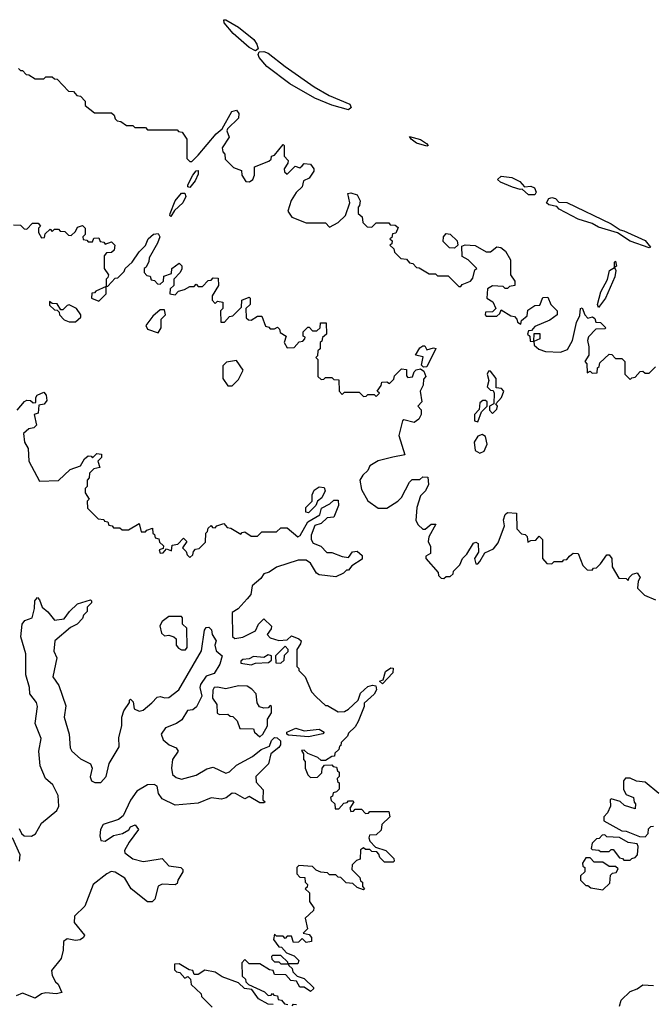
# Model space of a CAD drawing. Extents: x 2737310 to 2869991, y 870230 to 1012730.
# Tile 359 of 479: x 2805171 to 2808159, y 951649 to 956300. Entities that reach past the tile are written whole.
import ezdxf

# ---------------------------------------------------------------- set-up
doc = ezdxf.new("R2010")
doc.units = 0

msp = doc.modelspace()

# ---------------------------------------------------------------- linework, layer by layer
at = {"layer": '0CON02XD'}
for points in [[(2806285, 956152.5), (2806255, 956168.8), (2806178.8, 956235), (2806137.5, 956285), (2806135, 956300), (2806145, 956300), (2806205.4, 956265.4), (2806276.4, 956206.4), (2806292, 956185), (2806297, 956163), (2806285, 956152.5)], [(2806725, 955873.8), (2806646.1, 955896.1), (2806565, 955930), (2806447.4, 955997.4), (2806339.1, 956079.1), (2806301.7, 956121.7), (2806297.5, 956135), (2806301.7, 956148.3), (2806325, 956150), (2806345, 956142.5), (2806425, 956078.6), (2806562.4, 955982.4), (2806632.3, 955942.3), (2806731.2, 955901.2), (2806736.2, 955885), (2806725, 955873.8)], [(2805165, 956070), (2805175, 956060), (2805185, 956060), (2805201.7, 956041.7), (2805215, 956040), (2805245, 956020), (2805285, 956020), (2805295, 956030), (2805325, 956030), (2805335, 956020), (2805348.3, 956018.3), (2805401.7, 955961.7), (2805425, 955960), (2805441.7, 955941.7), (2805458.3, 955938.3), (2805480, 955915), (2805480, 955895), (2805525, 955860), (2805605, 955860), (2805618.3, 955848.3), (2805621.7, 955831.7), (2805631.7, 955821.7), (2805648.3, 955818.3), (2805675, 955800), (2805705, 955800), (2805715, 955790), (2805765, 955790), (2805775, 955780), (2805915, 955780), (2805921.7, 955771.7), (2805938.3, 955768.3), (2805960, 955735), (2805960, 955645), (2805975, 955630), (2805985, 955630), (2806015, 955660), (2806099.4, 955760.6), (2806127.5, 955785), (2806173.6, 955866.4), (2806195, 955872.5), (2806206.8, 955856.8), (2806204.4, 955835.6), (2806152.5, 955785), (2806150, 955775), (2806161.2, 955745), (2806127.5, 955695), (2806130, 955675), (2806140, 955665), (2806141.7, 955641.7), (2806181.7, 955601.7), (2806218.3, 955588.3), (2806220, 955565), (2806240, 955535), (2806256.4, 955533.6), (2806272.5, 955545), (2806280, 955565), (2806280, 955605), (2806348.3, 955631.7), (2806358.3, 955641.7), (2806360, 955655), (2806375, 955660), (2806415, 955710), (2806420, 955705), (2806420, 955655), (2806440, 955635), (2806438.3, 955621.7), (2806420, 955595), (2806421.7, 955581.7), (2806435, 955570), (2806471.7, 955608.3), (2806495, 955600), (2806505, 955610)], [(2807095, 955702.5), (2807045, 955717.5), (2807020, 955735), (2807011.7, 955748.3), (2807065, 955733.3), (2807092.5, 955715), (2807100, 955705), (2807095, 955702.5)], [(2806505, 955610), (2806515, 955620), (2806545, 955617.5), (2806560, 955595), (2806560, 955585), (2806538.3, 955551.7), (2806511.7, 955538.3), (2806505, 955510), (2806477, 955483), (2806453.8, 955446.2), (2806437.5, 955395), (2806457, 955367), (2806525, 955340), (2806615, 955340), (2806635, 955320), (2806675, 955342.5), (2806710, 955375), (2806730, 955435), (2806721.7, 955478.3), (2806735, 955482.5), (2806765, 955473.3), (2806780, 955445), (2806777, 955423), (2806770, 955415), (2806770, 955385), (2806788.3, 955368.3), (2806791.7, 955341.7), (2806811.7, 955321.7), (2806835, 955320), (2806855, 955340), (2806915, 955340), (2806921.7, 955331.7), (2806945, 955330), (2806958.3, 955318.3), (2806948.3, 955291.7), (2806931.7, 955288.3), (2806928.3, 955271.7), (2806920, 955265), (2806930, 955255), (2806928.3, 955241.7), (2806920, 955235), (2806938.3, 955218.3), (2806941.7, 955201.7), (2806971.7, 955171.7), (2806998.3, 955168.3), (2807011.7, 955151.7), (2807028.3, 955148.3), (2807045, 955130), (2807058.3, 955128.3), (2807105, 955100), (2807135, 955100), (2807145, 955090), (2807195, 955090), (2807245, 955040), (2807255, 955040), (2807261.7, 955048.3), (2807300, 955065), (2807311.7, 955078.3), (2807321.7, 955118.3), (2807330, 955125), (2807290, 955165), (2807261.7, 955181.7), (2807260, 955230), (2807275, 955236.7), (2807323, 955233), (2807375, 955203.3), (2807395, 955203.8), (2807425, 955226.7), (2807443.6, 955223.6), (2807466.4, 955206.4), (2807488.8, 955165), (2807490, 955095), (2807510, 955065), (2807510, 955045), (2807485, 955040), (2807475, 955030), (2807465, 955030), (2807455, 955040), (2807405, 955042.5), (2807380.7, 955029.3), (2807377.5, 954985), (2807406.4, 954966.4), (2807420, 954935), (2807405, 954920), (2807371.7, 954918.3), (2807370, 954905), (2807375, 954900), (2807425, 954900), (2807438.3, 954911.7), (2807445, 954930), (2807491.7, 954901.7), (2807508.3, 954898.3), (2807520, 954885), (2807521.7, 954871.7), (2807538.3, 954861.7), (2807541.7, 954878.3), (2807568.3, 954901.7), (2807571.7, 954928.3), (2807605, 954950), (2807628.3, 954951.7), (2807641.7, 954988.3), (2807665, 954990), (2807680, 954955), (2807710, 954925), (2807710, 954905), (2807675, 954880), (2807605, 954850), (2807588.3, 954831.7), (2807575, 954830), (2807570, 954815), (2807580, 954805), (2807581.7, 954781.7), (2807600, 954780), (2807601.7, 954818.3), (2807628.3, 954818.3), (2807628.3, 954791.7), (2807600, 954780), (2807601.7, 954761.7), (2807623, 954743), (2807655, 954732.5), (2807725, 954730), (2807758.3, 954741.7), (2807782.5, 954785), (2807800.7, 954869.3), (2807817, 954903), (2807820, 954935), (2807828.3, 954938.3), (2807840, 954905), (2807855, 954890), (2807877, 954897), (2807888.3, 954888.3), (2807891.7, 954871.7), (2807915, 954870), (2807940, 954845), (2807935, 954840), (2807891.7, 954838.3), (2807858.3, 954801.7), (2807852.5, 954785), (2807860, 954755), (2807860, 954715), (2807840, 954685), (2807850, 954675), (2807851.7, 954631.7), (2807865, 954640), (2807875, 954630), (2807898.3, 954631.7), (2807900, 954655), (2807908.3, 954661.7), (2807911.7, 954678.3), (2807955, 954720), (2807968.3, 954718.3), (2807985, 954700), (2808015, 954700), (2808030, 954685), (2808030, 954625), (2808055, 954600), (2808061.7, 954608.3), (2808078.3, 954611.7), (2808101.7, 954638.3), (2808115, 954640), (2808125, 954630), (2808145, 954630), (2808175, 954660)], [(2805975, 955507.5), (2805965, 955510), (2805965, 955520), (2805988.8, 955565), (2806005, 955586.2), (2806015, 955587.5), (2806015, 955570), (2806000.8, 955539.2), (2805975, 955507.5)], [(2807605, 955472.5), (2807575, 955472.5), (2807545, 955500), (2807535, 955497.5), (2807498.3, 955508.3), (2807442.3, 955532.3), (2807427.5, 955545), (2807445, 955561.2), (2807495, 955553.8), (2807533.3, 955535), (2807555, 955510), (2807585, 955513.3), (2807602.5, 955505), (2807610, 955485), (2807605, 955472.5)], [(2805885, 955370), (2805880, 955375), (2805882.5, 955385), (2805906.2, 955445), (2805935, 955481.2), (2805950.7, 955480.7), (2805956.2, 955465), (2805941.2, 955435), (2805901.7, 955398.3), (2805885, 955370)], [(2808145, 955222.5), (2808054.1, 955254.1), (2807995, 955292.5), (2807905, 955320), (2807875, 955336.7), (2807808.3, 955358.3), (2807720, 955405), (2807708.3, 955418.3), (2807670, 955425), (2807660, 955435), (2807670, 955455), (2807685, 955460), (2807702.5, 955455), (2807718.3, 955438.3), (2807755, 955435.8), (2807965, 955336.2), (2808006.7, 955306.7), (2808025, 955303.3), (2808125, 955256.2), (2808150, 955225), (2808145, 955222.5)], [(2805141.7, 955331.7), (2805175, 955330), (2805191.7, 955311.7), (2805205, 955310), (2805231.7, 955338.3), (2805258.3, 955338.3), (2805270, 955325), (2805260, 955315), (2805260, 955295), (2805275, 955270), (2805288.3, 955271.7), (2805291.7, 955288.3), (2805315, 955310), (2805325, 955300), (2805335, 955310), (2805355, 955310), (2805361.7, 955301.7), (2805385, 955300), (2805401.7, 955281.7), (2805415, 955280), (2805435, 955300), (2805445, 955320), (2805468.3, 955328.3), (2805480, 955315), (2805480, 955285), (2805470, 955275), (2805471.7, 955261.7), (2805488.3, 955258.3), (2805495, 955250), (2805515, 955250), (2805521.7, 955268.3), (2805545, 955270), (2805551.7, 955251.7), (2805568.3, 955248.3), (2805575, 955240), (2805605, 955250), (2805620, 955235), (2805618.3, 955211.7), (2805605, 955200), (2805581.7, 955198.3), (2805570, 955185), (2805570, 955125), (2805590, 955095), (2805588.3, 955081.7), (2805580, 955075), (2805580, 955040), (2805588.3, 955041.7), (2805621.7, 955078.3), (2805635, 955080), (2805665, 955110), (2805670, 955125), (2805702.5, 955155), (2805736.1, 955203.9), (2805766.1, 955233.9), (2805777.5, 955265), (2805803.9, 955286.1), (2805825, 955290), (2805832.5, 955275), (2805822.5, 955245), (2805782.5, 955175), (2805781.7, 955158.3), (2805768.3, 955131.7), (2805760, 955125), (2805760, 955105), (2805771.7, 955091.7), (2805788.3, 955088.3), (2805791.7, 955071.7), (2805808.3, 955068.3), (2805821.7, 955051.7), (2805835, 955050), (2805850, 955065), (2805851.7, 955088.3), (2805888.3, 955101.7), (2805890, 955125), (2805925, 955150), (2805937, 955137), (2805937, 955123), (2805930, 955105), (2805900, 955075), (2805900, 955045), (2805881.7, 955028.3), (2805880, 955005), (2805905, 955000), (2805921.7, 955018.3), (2805950, 955025), (2805975, 955040), (2805995, 955040), (2806005, 955050), (2806015, 955040), (2806035, 955040), (2806061.7, 955068.3), (2806075, 955070), (2806085, 955080), (2806108.3, 955078.3), (2806110, 955045), (2806080, 954995), (2806080, 954975), (2806095, 954960), (2806105, 954970), (2806130, 954965), (2806130, 954935), (2806120, 954925), (2806121.7, 954871.7), (2806138.3, 954871.7), (2806161.7, 954898.3), (2806178.3, 954901.7), (2806218.3, 954941.7), (2806220, 954975), (2806255, 954990), (2806260, 954985), (2806260, 954955), (2806240, 954935), (2806241.7, 954891.7), (2806251.7, 954881.7), (2806265, 954880), (2806295, 954900), (2806315, 954900), (2806331.7, 954851.7), (2806348.3, 954848.3), (2806355, 954840), (2806375, 954840), (2806388.3, 954848.3), (2806398.3, 954838.3), (2806401.7, 954821.7), (2806430, 954805), (2806420, 954775), (2806435, 954750), (2806468.3, 954751.7), (2806491.7, 954778.3), (2806508.3, 954781.7), (2806518.3, 954791.7), (2806520, 954800), (2806510, 954805), (2806510, 954825), (2806531.7, 954848.3), (2806538.3, 954848.3), (2806555, 954830), (2806575, 954830), (2806590, 954845), (2806591.7, 954868.3), (2806618.3, 954868.3), (2806620, 954815), (2806601.7, 954798.3), (2806598.3, 954781.7), (2806590, 954775), (2806590, 954745), (2806580, 954735), (2806578.3, 954711.7), (2806570, 954705), (2806580, 954695), (2806580, 954615), (2806595, 954600), (2806608.3, 954601.7), (2806615, 954610), (2806645, 954610), (2806655, 954600), (2806678.3, 954598.3), (2806680, 954545), (2806695, 954530), (2806705, 954540), (2806775, 954540), (2806795, 954520), (2806808.3, 954521.7), (2806815, 954530), (2806845, 954530), (2806855, 954520), (2806870, 954535), (2806860, 954545), (2806878.3, 954571.7), (2806881.7, 954588.3), (2806905, 954590), (2806918.3, 954581.7), (2806938.3, 954601.7), (2806941.7, 954618.3), (2806975, 954650), (2806998.3, 954648.3), (2806998.3, 954618.3), (2807005, 954610), (2807026.7, 954613.3), (2807033.8, 954636.2), (2807043.8, 954646.2), (2807065, 954650), (2807080, 954640), (2807090, 954615), (2807078.3, 954601.7), (2807077, 954573), (2807062.5, 954545), (2807070, 954495), (2807052.5, 954475), (2807067, 954457), (2807067.5, 954435), (2807056.4, 954413.6), (2807035, 954397.5), (2806985, 954410), (2806980, 954405), (2806962.5, 954335), (2806990, 954245), (2806933.9, 954233.9)], [(2807225, 955220), (2807201.7, 955221.7), (2807171.7, 955251.7), (2807172.5, 955275), (2807185, 955290), (2807205, 955287.5), (2807237.5, 955255), (2807240, 955235), (2807225, 955220)], [(2807905, 954940), (2807900, 954955), (2807916.7, 955015), (2807947, 955073), (2807957.5, 955115), (2807980, 955130), (2807980, 955155), (2807985, 955160), (2807990, 955135), (2807980, 955130), (2807987.5, 955115), (2807982.5, 955085), (2807937.5, 954985), (2807905, 954940)], [(2805545, 954970), (2805580, 955005), (2805580, 955040), (2805531.7, 955018.3), (2805525, 955010), (2805511.7, 955008.3), (2805510, 954985), (2805545, 954970)], [(2805435, 954872.5), (2805460, 954895), (2805460, 954905), (2805440, 954935), (2805405, 954952.5), (2805395, 954950), (2805375, 954930), (2805365, 954930), (2805348.3, 954958.3), (2805325, 954960), (2805311.7, 954968.3), (2805311.7, 954951.7), (2805335, 954930), (2805348.3, 954928.3), (2805358.3, 954918.3), (2805360, 954905), (2805381.7, 954881.7), (2805405, 954872.5), (2805435, 954872.5)], [(2805825, 954820), (2805840, 954845), (2805840, 954885), (2805860, 954905), (2805855, 954930), (2805835, 954930), (2805800.7, 954899.3), (2805767.5, 954855), (2805775, 954837.5), (2805825, 954820)], [(2807078.3, 954658.3), (2807068.3, 954668.3), (2807077.5, 954707.5), (2807040, 954715), (2807060.7, 954749.3), (2807075, 954760), (2807085, 954760), (2807095, 954740), (2807125, 954750), (2807137, 954747), (2807095, 954660), (2807078.3, 954658.3)], [(2806175, 954570), (2806205, 954600), (2806227.5, 954645), (2806195, 954690), (2806148.3, 954681.7), (2806130, 954665), (2806130, 954605), (2806155, 954570), (2806175, 954570)], [(2807405, 954440), (2807425, 954460), (2807427.5, 954475), (2807420, 954485), (2807447.5, 954515), (2807457.5, 954545), (2807447, 954557), (2807421.7, 954561.7), (2807422.5, 954605), (2807395, 954640), (2807385, 954640), (2807380, 954625), (2807387.5, 954595), (2807380, 954565), (2807395, 954550), (2807408.3, 954548.3), (2807412.5, 954535), (2807410, 954485), (2807390, 954475), (2807390, 954455), (2807405, 954440)], [(2805160, 954455), (2805193.6, 954496.4), (2805205, 954502.5), (2805221.7, 954501.7), (2805235, 954490), (2805248.3, 954491.7), (2805247.5, 954515), (2805253.6, 954526.4), (2805285, 954540), (2805297, 954527), (2805299.3, 954500.7), (2805286.7, 954483.3), (2805261.7, 954478.3), (2805258.3, 954441.7), (2805240, 954435), (2805250, 954385), (2805238.3, 954371.7), (2805215, 954367.5), (2805190, 954345), (2805194.2, 954304.2), (2805211.2, 954275), (2805213.8, 954215), (2805265, 954120), (2805355, 954122.5), (2805410, 954175), (2805458.3, 954191.7), (2805477.5, 954225), (2805495, 954240), (2805508.3, 954238.3), (2805515, 954230), (2805535, 954250), (2805558.3, 954248.3), (2805558.3, 954231.7), (2805540, 954215), (2805550, 954185), (2805521.7, 954178.3), (2805501.7, 954158.3), (2805500, 954135), (2805490, 954125), (2805490, 954095), (2805480, 954085), (2805480, 954065), (2805500, 954035), (2805490, 954025), (2805491.7, 953991.7), (2805541.7, 953941.7), (2805568.3, 953938.3), (2805571.7, 953931.7), (2805588.3, 953928.3), (2805591.7, 953911.7), (2805608.3, 953908.3), (2805615, 953900), (2805645, 953900), (2805655, 953890), (2805685, 953890), (2805735, 953920), (2805745, 953880), (2805765, 953880), (2805771.7, 953888.3), (2805798.3, 953898.3), (2805800, 953875), (2805808.3, 953868.3), (2805811.7, 953851.7), (2805828.3, 953848.3), (2805831.7, 953831.7), (2805850, 953815), (2805848.3, 953801.7), (2805830, 953795), (2805835, 953780), (2805848.3, 953781.7), (2805865, 953800), (2805888.3, 953791.7), (2805891.7, 953818.3), (2805918.3, 953821.7), (2805945, 953850), (2805960, 953835), (2805940, 953805), (2805958.3, 953788.3), (2805961.7, 953771.7), (2805975, 953760), (2805988.3, 953771.7), (2805991.7, 953788.3), (2806001.7, 953798.3), (2806018.3, 953801.7), (2806048.3, 953831.7), (2806050, 953875), (2806058.3, 953881.7), (2806061.7, 953898.3), (2806075, 953910), (2806081.7, 953901.7), (2806095, 953900), (2806101.7, 953908.3), (2806135, 953920), (2806151.7, 953901.7), (2806168.3, 953898.3), (2806215, 953870), (2806221.7, 953878.3), (2806235, 953880), (2806265, 953860), (2806295, 953860), (2806315, 953880), (2806385, 953880), (2806405, 953900), (2806435, 953900), (2806485, 953857.5), (2806496.1, 953863.9), (2806531.7, 953928.3), (2806589.3, 953960.7), (2806597, 953993), (2806636.7, 954013.3), (2806655, 954030), (2806675, 954030), (2806676.7, 954005), (2806655, 953950), (2806623, 953947), (2806595, 953920), (2806565, 953910), (2806547.5, 953865), (2806547.5, 953845), (2806557, 953827), (2806593.6, 953813.6), (2806622.5, 953782.5), (2806645, 953782.5), (2806693.6, 953763.6), (2806725, 953760), (2806743.6, 953786.4), (2806765, 953790), (2806788.3, 953768.3), (2806788.3, 953751.7), (2806740.7, 953719.3), (2806725, 953700), (2806715, 953700), (2806700, 953685), (2806665, 953667.5), (2806585, 953677.5), (2806572.5, 953685), (2806545, 953732.5), (2806525, 953747.5), (2806487, 953747)], [(2807335, 954400), (2807351.7, 954448.3), (2807380, 954475), (2807380, 954495), (2807371.7, 954501.7), (2807358.3, 954501.7), (2807345, 954490), (2807341.7, 954458.3), (2807320, 954435), (2807320, 954405), (2807335, 954400)], [(2807345, 954252.5), (2807365, 954262.5), (2807380, 954295), (2807370.7, 954330.7), (2807355, 954340), (2807335, 954332.5), (2807317.5, 954305), (2807322.5, 954265), (2807345, 954252.5)], [(2806933.9, 954233.9), (2806865, 954216.7), (2806825, 954192.5), (2806815, 954170), (2806791.7, 954148.3), (2806777.5, 954125), (2806785, 954080), (2806815, 954026.7), (2806865, 953992.5), (2806905, 953992.5), (2806957.5, 954025), (2806975, 954042.5), (2807012.5, 954115), (2807025, 954127.5), (2807061.7, 954128.3), (2807075, 954140), (2807098.3, 954138.3), (2807102.5, 954105), (2807087.5, 954075), (2807065, 954050), (2807046.7, 953995), (2807042.5, 953935), (2807053.6, 953913.6), (2807075, 953892.5), (2807087, 953893), (2807115, 953916.2), (2807137, 953917), (2807103, 953857), (2807100, 953835), (2807111.7, 953811.7), (2807111.7, 953778.3), (2807090, 953765), (2807090, 953755), (2807148.3, 953688.3), (2807150, 953675), (2807161.7, 953661.7), (2807175, 953660), (2807185, 953670), (2807205, 953670), (2807218.3, 953681.7), (2807220, 953695), (2807250, 953725), (2807262.5, 953755), (2807282.5, 953775), (2807315, 953827.5), (2807325, 953832.5), (2807336.7, 953825), (2807337.5, 953785), (2807320, 953755), (2807325, 953730), (2807335, 953730), (2807345, 953740), (2807368.3, 953781.7), (2807409.3, 953800.7), (2807430.7, 953829.3), (2807461.7, 953908.3), (2807457, 953937), (2807465, 953962.5), (2807475, 953972.5), (2807518.3, 953968.3), (2807520, 953895), (2807541.7, 953871.7), (2807558.3, 953868.3), (2807568.3, 953858.3), (2807571.7, 953831.7), (2807585, 953840), (2807608.3, 953841.7), (2807625, 953860), (2807640, 953845), (2807640, 953755), (2807661.7, 953731.7), (2807685, 953730), (2807695, 953740), (2807735, 953740), (2807741.7, 953748.3), (2807755, 953750), (2807767.5, 953765), (2807785, 953780), (2807808.3, 953778.3), (2807831.7, 953721.7), (2807851.7, 953701.7), (2807875, 953700), (2807881.7, 953708.3), (2807895, 953710), (2807915, 953730), (2807945, 953772.5), (2807955, 953772.5), (2807967.5, 953755), (2807970, 953715), (2808001.7, 953661.7), (2808035, 953660), (2808045, 953650), (2808050, 953665), (2808065, 953680), (2808087, 953687), (2808102.5, 953665), (2808093, 953647), (2808090, 953615), (2808121.7, 953581.7), (2808175, 953560)], [(2806535, 953970), (2806523, 953973), (2806523.3, 953995), (2806552.5, 954025), (2806553.3, 954055), (2806562.5, 954077.5), (2806585, 954093.3), (2806610, 954090), (2806613.8, 954075), (2806598.3, 954041.7), (2806577.5, 954025), (2806570, 954005), (2806535, 953970)], [(2806487, 953747), (2806385, 953713.3), (2806349.5, 953690.5), (2806325, 953682.5), (2806310, 953660), (2806270, 953625), (2806262.5, 953585), (2806246.4, 953563.6), (2806202.5, 953517.5), (2806175, 953500), (2806177, 953387), (2806187, 953377), (2806225, 953383.3), (2806285, 953412.5), (2806300, 953445), (2806325, 953470), (2806360, 953435), (2806358.3, 953421.7), (2806340, 953395), (2806355, 953380), (2806395, 953367.5), (2806435, 953370), (2806455, 953390), (2806490, 953375), (2806500, 953365), (2806498.3, 953351.7), (2806480, 953325), (2806480, 953245), (2806490, 953235), (2806490, 953225), (2806520, 953195), (2806550, 953125), (2806571.7, 953101.7), (2806615, 953060), (2806625, 953060), (2806675, 953030), (2806705, 953032.5), (2806725, 953043.3), (2806770, 953085), (2806781.7, 953118.3), (2806815, 953150), (2806837, 953157), (2806853, 953153), (2806856.7, 953135), (2806845.8, 953114.2), (2806798.3, 953071.7), (2806797.5, 953055), (2806770, 952985), (2806755, 952960), (2806725, 952930), (2806720, 952915), (2806690, 952885), (2806688.3, 952871.7), (2806681.7, 952868.3), (2806678.3, 952851.7), (2806660, 952835), (2806658.3, 952821.7), (2806645, 952820), (2806615, 952800), (2806595, 952800), (2806580, 952815), (2806533, 952833), (2806515, 952850), (2806501.7, 952848.3), (2806511.7, 952831.7), (2806512.5, 952805), (2806520, 952795), (2806520, 952765), (2806533, 952733), (2806545, 952720), (2806578.3, 952721.7), (2806598.3, 952741.7), (2806600, 952765), (2806611.7, 952778.3), (2806645, 952780), (2806651.7, 952771.7), (2806668.3, 952768.3), (2806671.7, 952751.7), (2806680, 952745), (2806680, 952725), (2806670, 952715), (2806671.7, 952701.7), (2806680, 952695), (2806680, 952665), (2806668.3, 952651.7), (2806651.7, 952648.3), (2806648.3, 952631.7), (2806640, 952625), (2806641.7, 952611.7), (2806660, 952595), (2806661.7, 952571.7), (2806678.3, 952571.7), (2806701.7, 952598.3), (2806718.3, 952601.7), (2806725, 952610), (2806745, 952610), (2806750, 952605), (2806730, 952575), (2806735, 952560), (2806748.3, 952561.7), (2806755, 952570), (2806785, 952570), (2806805, 952550), (2806818.3, 952551.7), (2806825, 952560), (2806915, 952560), (2806920, 952535), (2806881.7, 952498.3), (2806878.3, 952471.7), (2806855, 952450), (2806823, 952447), (2806820, 952435), (2806825, 952420), (2806851.7, 952391.7), (2806900, 952375), (2806938.3, 952338.3), (2806940, 952325), (2806935, 952320), (2806895, 952320), (2806871.7, 952341.7), (2806868.3, 952358.3), (2806858.3, 952368.3), (2806835, 952370), (2806825, 952380), (2806805, 952380), (2806795, 952387.5), (2806781.7, 952378.3), (2806780, 952335), (2806761.7, 952328.3), (2806741.7, 952308.3), (2806740, 952285), (2806778.3, 952248.3), (2806781.7, 952231.7), (2806790, 952225), (2806790, 952205), (2806800, 952195), (2806795, 952190), (2806765, 952200), (2806745, 952220), (2806713, 952223), (2806688.3, 952248.3), (2806675, 952250), (2806665, 952260), (2806635, 952260), (2806625, 952270), (2806593, 952273), (2806571.7, 952281.7), (2806555, 952300), (2806490, 952305), (2806480, 952295), (2806480, 952265), (2806495, 952250), (2806518.3, 952248.3), (2806520, 952225), (2806530, 952215), (2806528.3, 952201.7), (2806520, 952195), (2806540, 952175), (2806540, 952135), (2806560, 952105), (2806558.3, 952091.7), (2806520, 952055), (2806530, 952005), (2806510, 951985), (2806538.3, 951978.3), (2806550, 951965), (2806550, 951945), (2806525, 951940), (2806505, 951960), (2806488.3, 951941.7), (2806465, 951940), (2806455, 951970), (2806435, 951970), (2806425, 951960), (2806415, 951970), (2806385, 951970), (2806375, 951980), (2806370, 951955), (2806395, 951920), (2806408.3, 951918.3), (2806431.7, 951891.7), (2806468.3, 951878.3), (2806490, 951855), (2806485, 951840), (2806440, 951840), (2806441.7, 951831.7), (2806458.3, 951818.3), (2806461.7, 951801.7), (2806481.7, 951781.7), (2806515, 951770), (2806558.3, 951728.3), (2806558.3, 951721.7), (2806545, 951710), (2806515, 951730), (2806495, 951730), (2806478.3, 951758.3), (2806451.7, 951761.7), (2806428.3, 951788.3), (2806375, 951790), (2806368.3, 951808.3), (2806351.7, 951811.7), (2806305, 951840), (2806255, 951840), (2806235, 951860), (2806220, 951845), (2806221.7, 951781.7), (2806238.3, 951768.3), (2806240, 951755), (2806251.7, 951741.7), (2806328.3, 951708.3), (2806345, 951690), (2806358.3, 951691.7), (2806365, 951700), (2806371.7, 951691.7), (2806388.3, 951688.3), (2806391.7, 951671.7), (2806408.3, 951668.3), (2806421.7, 951651.7), (2806438.3, 951648.3)], [(2805169.3, 952479.3), (2805180, 952455), (2805192.5, 952445), (2805226.8, 952443.2), (2805245.5, 952454.5), (2805275, 952504), (2805346, 952565), (2805355.8, 952585), (2805352.5, 952635), (2805328, 952685), (2805293.8, 952715), (2805268.8, 952775), (2805262.5, 952845), (2805272.9, 952905), (2805244, 952975), (2805255.9, 953055.9), (2805250, 953075), (2805218.8, 953115), (2805217.5, 953145), (2805200, 953205), (2805200, 953305), (2805177.5, 953385), (2805182.5, 953445), (2805195, 953462.5), (2805230, 953475), (2805241.7, 953518.3), (2805242.5, 953555), (2805248.3, 953561.7), (2805255, 953570), (2805265, 953560), (2805277.5, 953525), (2805305, 953502.5), (2805335, 953463.3), (2805380.7, 953469.3), (2805406.1, 953503.9), (2805445, 953540), (2805505, 953560), (2805510, 953555), (2805510, 953545), (2805490, 953525), (2805490, 953505), (2805473, 953487), (2805468.3, 953471.7), (2805442.5, 953445), (2805411.7, 953428.3), (2805337.5, 953365), (2805333, 953317), (2805347.5, 953285), (2805327.5, 953195), (2805356.7, 953155), (2805389.3, 953059.3), (2805382, 953005), (2805404.3, 952925), (2805410.3, 952860.3), (2805418, 952845), (2805458.3, 952808.3), (2805506.2, 952785), (2805514.2, 952765), (2805504.1, 952724.1), (2805510, 952705), (2805527, 952697), (2805555, 952697.1), (2805579.4, 952725), (2805593.2, 952786.8), (2805640.8, 952865), (2805640.3, 952909.7), (2805653.3, 952965), (2805653.3, 953005), (2805662.5, 953035), (2805690, 953075), (2805690, 953085), (2805695, 953090), (2805707, 953077), (2805712.5, 953045), (2805735, 953033.3), (2805755, 953038.8), (2805795, 953073.3), (2805820.5, 953099.5), (2805835, 953103.3), (2805856.4, 953096.4), (2805875, 953098.8), (2805922.5, 953135), (2806030.7, 953319.3), (2806043.6, 953416.4), (2806051.7, 953428.3), (2806065, 953430), (2806077, 953417), (2806080, 953395), (2806100, 953365), (2806092.5, 953345), (2806099.3, 953319.3), (2806127.5, 953295), (2806116.2, 953255), (2806089.3, 953210.7), (2806051.7, 953198.3), (2806025, 953160), (2806022.5, 953145), (2806032, 953105), (2806005.8, 953054.2), (2805989.5, 953040.5), (2805963.9, 953036.1), (2805937.7, 952992.3), (2805912.5, 952975), (2805860, 952955), (2805838.8, 952925), (2805848.3, 952898.3), (2805877.5, 952875), (2805910.7, 952860.7), (2805920, 952845), (2805892.5, 952805), (2805888.6, 952765), (2805893.8, 952733.8), (2805910, 952720), (2805935, 952712.5), (2806005, 952730.8), (2806055, 952760.8), (2806085, 952769.2), (2806145, 952740), (2806162.3, 952747.7), (2806195, 952778.8), (2806270.5, 952819.5), (2806312.5, 952852.5), (2806351.7, 952868.3), (2806361.2, 952895), (2806375, 952908.8), (2806387.7, 952907.7), (2806403, 952893), (2806402.5, 952875), (2806395, 952862.5), (2806357.5, 952832.5), (2806346.2, 952785), (2806286.7, 952725), (2806287.5, 952697.5), (2806321.7, 952661.7), (2806320, 952615), (2806330, 952605), (2806325, 952600), (2806305, 952600), (2806255, 952630), (2806235, 952620), (2806190, 952645), (2806175, 952646.7), (2806146.1, 952623.9), (2806125, 952617.5), (2806075, 952623.8), (2806015, 952598.6), (2805905, 952589.2), (2805845, 952620), (2805826.7, 952645), (2805820, 952680), (2805806.7, 952686.7), (2805775, 952685.8), (2805723.8, 952655), (2805695, 952613.3), (2805660.5, 952539.5), (2805637.7, 952522.3), (2805565, 952497.5), (2805552.9, 952475), (2805550, 952445), (2805555, 952422.5), (2805575, 952418.8), (2805615, 952446.2), (2805657.5, 952455), (2805686.4, 952473.6), (2805695, 952487.5), (2805717, 952497), (2805732.5, 952475), (2805688.8, 952415), (2805666.7, 952375), (2805667.5, 952365), (2805705.9, 952335.9), (2805755, 952324), (2805776.7, 952326.7), (2805845, 952337.5), (2805875, 952302.5), (2805932.5, 952295), (2805942.5, 952285), (2805941.2, 952275), (2805917.5, 952235), (2805915, 952220), (2805905, 952212.5), (2805845, 952216.7), (2805825, 952207.5), (2805810, 952145), (2805797, 952133), (2805775, 952132.5), (2805697.5, 952195), (2805667.5, 952245), (2805623, 952273), (2805603.6, 952276.4), (2805582.5, 952265), (2805518.8, 952215), (2805478.3, 952111.7), (2805430, 952065), (2805428.8, 952035), (2805477.5, 951975), (2805472.5, 951965), (2805456.4, 951953.6), (2805435, 951950), (2805395, 951958), (2805377.5, 951945), (2805376.1, 951903.9), (2805366.7, 951865), (2805322.3, 951807.7), (2805324.1, 951784.1), (2805340, 951755), (2805353.6, 951743.6), (2805370, 951705), (2805345, 951697.5), (2805295, 951702.5), (2805275, 951697.5), (2805245, 951677.5), (2805185, 951701.2), (2805155, 951688)], [(2805955, 953322.5), (2805962.5, 953335), (2805960, 953425), (2805940, 953445), (2805940, 953475), (2805935, 953480), (2805875, 953480), (2805843.6, 953456.4), (2805833, 953437), (2805841.7, 953401.7), (2805855, 953390), (2805875, 953392.5), (2805900, 953385), (2805910, 953375), (2805910, 953345), (2805920.7, 953330.7), (2805935, 953322.5), (2805955, 953322.5)], [(2806405, 953260), (2806420, 953275), (2806421.7, 953298.3), (2806440, 953315), (2806440, 953325), (2806425, 953340), (2806380, 953295), (2806381.7, 953261.7), (2806405, 953260)], [(2806265, 953252.5), (2806285, 953260), (2806347, 953263), (2806360, 953275), (2806360, 953295), (2806345, 953300), (2806325, 953287.5), (2806275, 953292.5), (2806255, 953280), (2806225, 953277.5), (2806215, 953270), (2806215, 953260), (2806265, 953252.5)], [(2806885, 953162.5), (2806870, 953175), (2806888.3, 953181.7), (2806899.5, 953220.5), (2806925, 953237.5), (2806935, 953236.2), (2806933.8, 953215), (2806885, 953162.5)], [(2806305, 952912.5), (2806320, 952925), (2806342.5, 952965), (2806342.5, 952995), (2806360, 953025), (2806360, 953055), (2806355, 953060), (2806345, 953050), (2806325, 953047.5), (2806303.3, 953053.3), (2806293, 953073), (2806287.5, 953115), (2806267.7, 953137.7), (2806245, 953151.2), (2806205, 953153.8), (2806145, 953138.8), (2806105, 953147.5), (2806090, 953145), (2806083, 953133), (2806082.5, 953095), (2806102.5, 953065), (2806103.6, 953023.6), (2806115, 953017.5), (2806155, 953020), (2806165, 953010), (2806178.3, 953008.3), (2806198.3, 952988.3), (2806211.7, 952951.7), (2806275, 952950), (2806280, 952935), (2806305, 952912.5)], [(2806535, 952912.5), (2806440.7, 952920.7), (2806432.5, 952925), (2806432.5, 952935), (2806475, 952952.5), (2806515, 952940), (2806585, 952948), (2806610, 952935), (2806603, 952927), (2806535, 952912.5)], [(2808190, 952645), (2808125, 952697.5), (2808085, 952703.3), (2808055, 952717.5), (2808033, 952717), (2808022.5, 952705), (2808023.6, 952663.6), (2808035, 952640), (2808070, 952625), (2808073, 952603), (2808080, 952595), (2808078.3, 952571.7), (2808028.3, 952588.3), (2808007, 952607), (2807965, 952620), (2807960, 952615), (2807962.5, 952585), (2807947, 952553), (2807930, 952535), (2807930, 952515), (2808015, 952467.5), (2808035, 952466.7), (2808098.3, 952441.7), (2808125, 952440)], [(2808125, 952440), (2808140, 952455), (2808141.7, 952478.3), (2808151.7, 952488.3), (2808165, 952490)], [(2808055, 952330), (2808061.7, 952338.3), (2808078.3, 952341.7), (2808090, 952355), (2808092.5, 952395), (2808087, 952407), (2808045, 952412.5), (2808005, 952437.5), (2807945, 952440), (2807935, 952450), (2807921.7, 952448.3), (2807908.3, 952431.7), (2807895, 952430), (2807875, 952410), (2807870, 952385), (2807875, 952380), (2807907, 952377), (2807915, 952370), (2807955, 952370), (2807965, 952380), (2807975, 952380), (2808005, 952340), (2808018.3, 952338.3), (2808025, 952330), (2808055, 952330)], [(2805170, 952325), (2805173.8, 952355), (2805136.7, 952435)], [(2807925, 952190), (2807958.3, 952221.7), (2807961.7, 952258.3), (2807971.7, 952268.3), (2807988.3, 952271.7), (2807998.3, 952288.3), (2807985, 952300), (2807955, 952300), (2807925, 952320), (2807885, 952320), (2807865, 952340), (2807845, 952340), (2807830, 952315), (2807831.7, 952301.7), (2807840, 952295), (2807840, 952275), (2807820, 952255), (2807820, 952235), (2807845, 952210), (2807855, 952210), (2807868.3, 952198.3), (2807925, 952190)], [(2806440, 951840), (2806438.3, 951848.3), (2806405, 951880), (2806365, 951880), (2806360, 951875), (2806361.7, 951861.7), (2806375, 951850), (2806395, 951850), (2806405, 951840), (2806435, 951840), (2806440, 951840)], [(2806368.3, 951648.3), (2806345, 951650), (2806300, 951675), (2806268.3, 951718.3), (2806233, 951723), (2806205, 951750), (2806128.3, 951778.3), (2806095, 951800), (2806045, 951810), (2806015, 951790), (2805995, 951790), (2805988.3, 951808.3), (2805971.7, 951811.7), (2805925, 951840), (2805901.7, 951838.3), (2805901.7, 951811.7), (2805911.7, 951801.7), (2805928.3, 951798.3), (2805951.7, 951771.7), (2805965, 951780), (2805978.3, 951768.3), (2805981.7, 951741.7), (2806028.3, 951698.3), (2806030, 951685), (2806080, 951635)], [(2808005, 951640), (2808011.7, 951668.3), (2808055, 951710), (2808088.3, 951721.7), (2808115, 951740), (2808165, 951737.5)], [(2806458.3, 951641.7), (2806465, 951650), (2806478.3, 951648.3)]]:
    msp.add_lwpolyline(points, dxfattribs=at)

doc.saveas('drawing.dxf')
